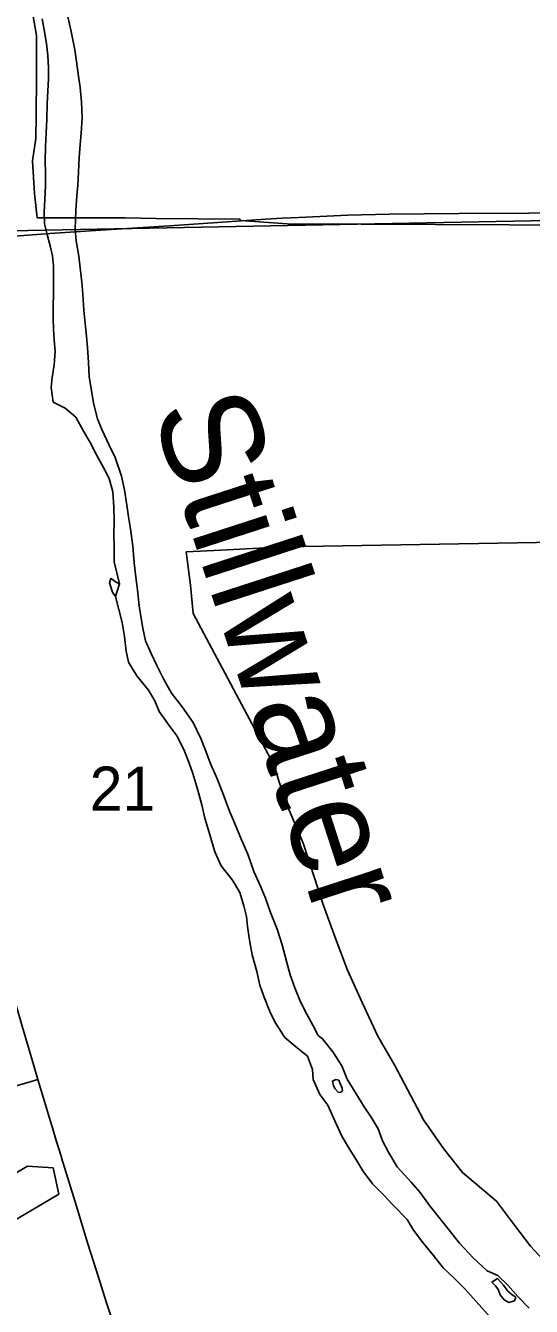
# Model space of a CAD drawing. Extents: x 0 to 680, y 0 to 440.
# Drawn here: x 372.83 to 381.29, y 223.43 to 244.87 of the extents above; entities that cross this region are included whole.
import ezdxf

# ---------------------------------------------------------------- set-up
doc = ezdxf.new("R2010")
doc.units = 0
for name, color, linetype in [('GM_X_City_Street', 7, 'Continuous'), ('GM_X_Corporation', 7, 'Continuous'), ('GM_X_Major_River', 7, 'Continuous'), ('GM_X_Major_River_Text', 7, 'Continuous'), ('GM_X_Minor_Lake', 7, 'Continuous'), ('GM_X_Section', 7, 'Continuous'), ('GM_X_Section_Text', 7, 'Continuous'), ('GM_X_State_Route', 7, 'Continuous')]:
    doc.layers.add(name, color=color, linetype=linetype)

msp = doc.modelspace()

# ---------------------------------------------------------------- linework, layer by layer
at = {"layer": 'GM_X_City_Street'}
msp.add_lwpolyline([(371.744, 227.006), (372.005, 227.007), (372.103, 227.007), (372.211, 227.012), (372.265, 227.018), (372.316, 227.028), (372.431, 227.056), (372.61, 227.108), (372.85, 227.175), (372.869, 227.18), (373.038, 227.229)], dxfattribs=at)
at = {"layer": 'GM_X_Corporation'}
for points in [[(372.887, 245.446), (373.011, 244.7), (373.015, 244.01), (373.006, 243.36), (373.001, 242.978), (372.949, 242.603), (372.982, 242.06), (373.027, 241.65), (374.494, 241.651), (375.017, 241.641), (376.417, 241.626), (376.427, 241.606), (377.206, 241.551), (383.403, 241.521)], [(382.031, 236.227), (377.156, 236.144), (376.099, 236.089), (375.519, 236.059), (375.587, 235.505), (375.637, 235.031), (376.978, 232.507), (377.181, 231.881), (377.476, 231.186), (377.815, 230.141), (378.01, 229.604), (378.218, 229.062), (378.461, 228.516), (378.722, 227.956), (379.006, 227.464), (379.49, 226.553), (379.823, 226.077), (380.139, 225.671), (380.709, 225.192), (381.011, 224.792), (381.276, 224.44), (382.78, 222.825)]]:
    msp.add_lwpolyline(points, dxfattribs=at)
at = {"layer": 'GM_X_Major_River'}
msp.add_line((374.336, 235.312), (374.402, 235.525), dxfattribs=at)
for points in [[(376.547, 230.999), (376.443, 231.242), (376.326, 231.525), (376.242, 231.721), (376.132, 232.024), (376.022, 232.287), (375.931, 232.503), (375.834, 232.753), (375.762, 232.935), (375.632, 233.205), (375.448, 233.469), (375.27, 233.693), (375.139, 233.936), (375.034, 234.145), (374.93, 234.361), (374.839, 234.57), (374.795, 234.786), (374.758, 234.981), (374.733, 235.155), (374.704, 235.424), (374.673, 235.639), (374.65, 235.874), (374.627, 236.156), (374.584, 236.445), (374.553, 236.646), (374.522, 236.841), (374.486, 237.096), (374.435, 237.325), (374.332, 237.642), (374.228, 237.844), (374.104, 238.107), (374.033, 238.289), (373.975, 238.525), (373.926, 238.787), (373.895, 238.995), (373.885, 239.23), (373.868, 239.478), (373.851, 239.673), (373.827, 239.881), (373.803, 240.103), (373.787, 240.371), (373.769, 240.572), (373.746, 240.814), (373.722, 241.009), (373.679, 241.264), (373.661, 241.459), (373.672, 241.774), (373.689, 242.021), (373.705, 242.195), (373.715, 242.416), (373.725, 242.658), (373.742, 242.879), (373.758, 243.066), (373.775, 243.327), (373.765, 243.595), (373.741, 243.83), (373.711, 244.059), (373.68, 244.267), (373.656, 244.462), (373.594, 244.771), (373.537, 245.013)], [(373.107, 244.979), (373.144, 244.797), (373.181, 244.569), (373.205, 244.368), (373.216, 244.16), (373.213, 243.972), (373.204, 243.778), (373.194, 243.557), (373.184, 243.302), (373.174, 243.068), (373.164, 242.847), (373.16, 242.592), (373.164, 242.404), (373.161, 242.19), (373.151, 241.955), (373.142, 241.748), (373.146, 241.553), (373.19, 241.372), (373.241, 241.183), (373.279, 241.015), (373.297, 240.847), (373.3, 240.579), (373.291, 239.969), (373.295, 239.788), (373.306, 239.607), (373.324, 239.419), (373.307, 239.191), (373.277, 238.977), (373.261, 238.81), (373.292, 238.568), (373.491, 238.465), (373.671, 238.315), (373.801, 238.078), (373.906, 237.902), (374.017, 237.686), (374.142, 237.463), (374.227, 237.288), (374.291, 237.066), (374.307, 236.811), (374.311, 236.583), (374.307, 236.348), (374.311, 236.147), (374.314, 235.892), (374.402, 235.525)], [(374.402, 235.525), (374.336, 235.56), (374.303, 235.588), (374.257, 235.616), (374.235, 235.543), (374.285, 235.387), (374.336, 235.312)], [(374.336, 235.312), (374.447, 234.878), (374.484, 234.643), (374.515, 234.401), (374.552, 234.213), (374.69, 233.983), (374.888, 233.745), (374.993, 233.569), (375.064, 233.387), (375.235, 233.157), (375.367, 232.974), (375.491, 232.724), (375.569, 232.522), (375.627, 232.353), (375.71, 232.071), (375.78, 231.828), (375.831, 231.606), (375.901, 231.364), (375.997, 231.041), (376.101, 230.804), (376.293, 230.567), (376.417, 230.357), (376.481, 230.135), (376.526, 229.96), (376.543, 229.792), (376.58, 229.53), (376.624, 229.315), (376.7, 229.039), (376.751, 228.81), (376.809, 228.635), (376.919, 228.365), (377.004, 228.183), (377.168, 227.933), (377.34, 227.789), (377.546, 227.619), (377.63, 227.396), (377.641, 227.228), (377.752, 226.979), (377.89, 226.802), (378.007, 226.539), (378.124, 226.283), (378.242, 226.073), (378.367, 225.877), (378.472, 225.701), (378.636, 225.484), (378.822, 225.294), (378.98, 225.124), (379.212, 224.886), (379.323, 224.71), (379.475, 224.5), (379.653, 224.283), (379.818, 224.079), (380.01, 223.895), (380.182, 223.725), (380.367, 223.515), (380.605, 223.25)], [(377.728, 227.965), (377.64, 228.127), (377.536, 228.323), (377.431, 228.532), (377.334, 228.762), (377.257, 228.984), (377.199, 229.186), (377.123, 229.482), (377.039, 229.745), (376.929, 230.022), (376.845, 230.264), (376.761, 230.467), (376.65, 230.71), (376.547, 230.999)], [(378.73, 226.402), (378.612, 226.598), (378.494, 226.774), (378.363, 226.99), (378.212, 227.234), (378.121, 227.456), (377.97, 227.692), (377.798, 227.91), (377.728, 227.965)], [(378.024, 227.23), (377.963, 227.204), (377.982, 227.123), (378.008, 227.076), (378.061, 227.015)], [(378.061, 227.015), (378.101, 227.014), (378.135, 227.04), (378.129, 227.087), (378.09, 227.175), (378.07, 227.216), (378.024, 227.23)], [(381.258, 223.402), (381.066, 223.599), (380.901, 223.789), (380.729, 223.952), (380.555, 224.029), (380.317, 224.247), (380.092, 224.491), (379.94, 224.681), (379.789, 224.871), (379.591, 225.122), (379.433, 225.339), (379.281, 225.509), (379.05, 225.767), (378.907, 226.001), (378.804, 226.202), (378.73, 226.402)], [(380.728, 223.899), (380.633, 223.84), (380.693, 223.778), (380.739, 223.717), (380.771, 223.623), (380.837, 223.542)], [(380.837, 223.542), (380.917, 223.5), (381.011, 223.526), (381.032, 223.586), (380.972, 223.627), (380.899, 223.688), (380.827, 223.79), (380.728, 223.899)]]:
    msp.add_lwpolyline(points, dxfattribs=at)
at = {"layer": 'GM_X_Minor_Lake'}
for points in [[(373.29, 225.754), (372.861, 225.778), (371.792, 225.152), (369.777, 224.268), (369.849, 223.923), (369.954, 223.84), (370.062, 223.865), (370.257, 223.86), (370.519, 223.88), (370.694, 223.896), (370.863, 223.933), (370.991, 223.977), (371.14, 224.033), (371.221, 224.031)], [(371.221, 224.031), (373.386, 225.309), (373.29, 225.754)]]:
    msp.add_lwpolyline(points, dxfattribs=at)
at = {"layer": 'GM_X_Section'}
for points in [[(365.663, 259.44), (383.298, 259.399), (383.315, 241.642), (365.612, 241.297)], [(365.612, 241.297), (383.315, 241.642), (383.292, 223.259), (365.656, 223.253)]]:
    msp.add_lwpolyline(points, close=True, dxfattribs=at)
at = {"layer": 'GM_X_State_Route'}
for points in [[(373.237, 241.386), (374.174, 241.448), (374.706, 241.483), (375.241, 241.516), (376.845, 241.627), (377.125, 241.643)], [(377.125, 241.643), (377.403, 241.659), (378.223, 241.695), (378.912, 241.712), (380.083, 241.722), (381.252, 241.73), (382.188, 241.735), (383.4, 241.735)], [(370.933, 241.235), (371.423, 241.265), (372.09, 241.307), (372.8, 241.357), (373.237, 241.386)], [(373.431, 225.93), (373.345, 226.211), (373.281, 226.42), (373.249, 226.524), (373.149, 226.859), (373.038, 227.229), (372.962, 227.479), (372.775, 228.123), (372.669, 228.49), (372.435, 229.267), (372.383, 229.452), (372.33, 229.638), (372.269, 229.83)], [(374.3, 223.138), (374.181, 223.51), (374.049, 223.924), (373.872, 224.478), (373.675, 225.129), (373.538, 225.577), (373.434, 225.921), (373.431, 225.93)]]:
    msp.add_lwpolyline(points, dxfattribs=at)

# ---------------------------------------------------------------- texts
at = {"layer": 'GM_X_Major_River_Text'}
msp.add_text('Stillwater', height=1.6695, rotation=287.9895, dxfattribs=at).set_placement((374.937, 238.428))
at = {"layer": 'GM_X_Section_Text'}
msp.add_text('21', height=0.7377, rotation=0, dxfattribs=at).set_placement((373.903, 231.729))

doc.saveas('drawing.dxf')
